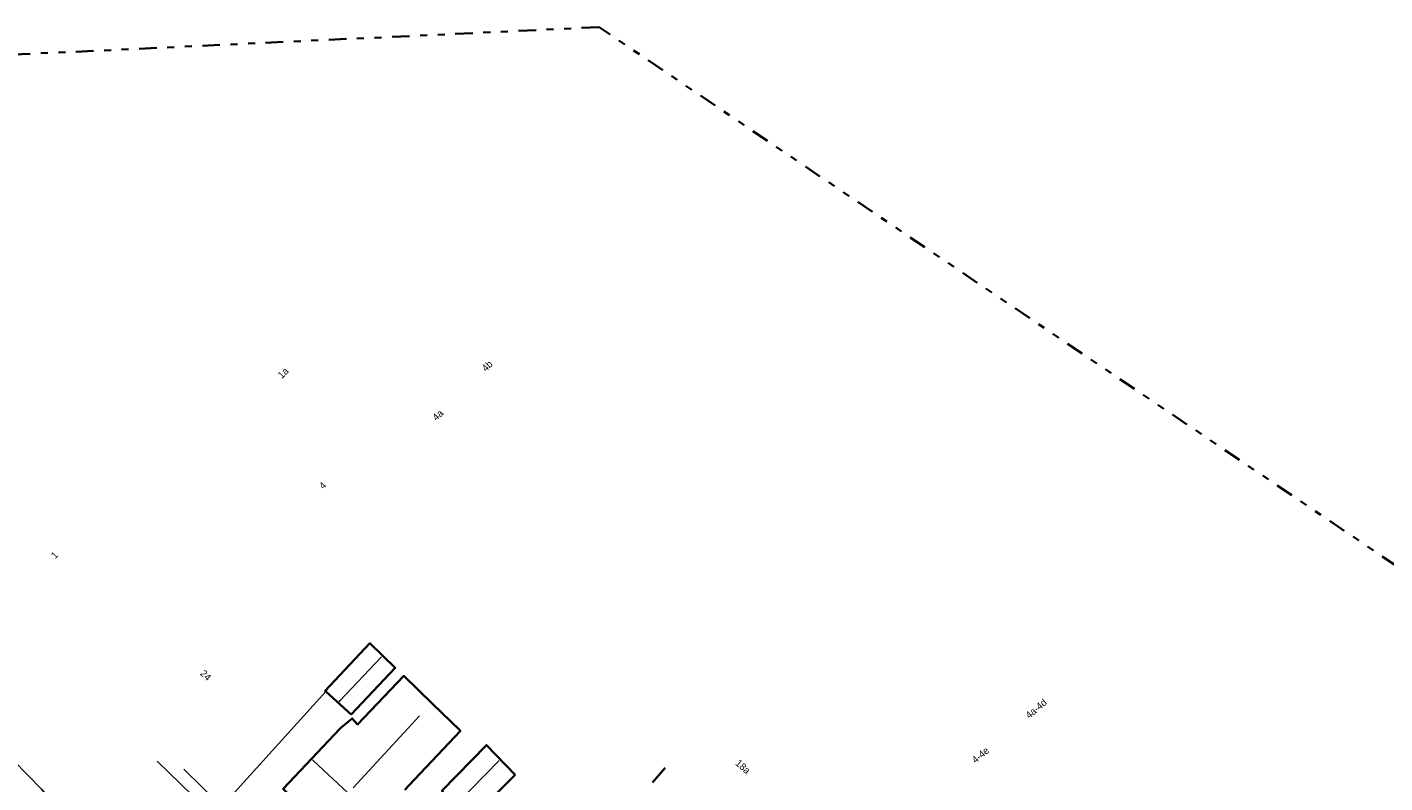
# Model space of a CAD drawing. Header units: metres. Extents: x 169249 to 194689, y 406250 to 412203.
# Tile 418 of 442: x 192773 to 192966, y 412095 to 412203. Entities that reach past the tile are written whole.
import ezdxf
from ezdxf.enums import TextEntityAlignment as Align

# ---------------------------------------------------------------- set-up
doc = ezdxf.new("R2010")
doc.units = ezdxf.units.M
doc.linetypes.add('BGT_NLCS_N264$0$AL-TEKENBLADGRENS', pattern=[11.5, 2.5, -1.5, 1, -1.5, 1, -1.5, 2.5])
for name, color, linetype in [('BGT_NLCS_N264$0$B-WE-KG-KADASTRAAL_NOK-G', 252, 'CONTINUOUS'), ('BGT_NLCS_N264$0$B-WE-OG-TOPOGRAFIE_WEG_RIJWEG-G', 252, 'CONTINUOUS'), ('BGT_NLCS_N264$0$B-WE-OG-TOPOGRAFIE_WEG_VOETPAD-G', 252, 'CONTINUOUS'), ('BGT_NLCS_N264$0$B-WE-VW-MARKERING-G', 252, 'CONTINUOUS'), ('BGT_NLCS_N264$0$Label_Nummeraanduidingreeks', 252, 'CONTINUOUS')]:
    doc.layers.add(name, color=color, linetype=linetype)
for name, color, linetype, lineweight in [('BGT_NLCS_N264$0$B-WE-OG-TOPOGRAFIE_BEBOUWING-G', 252, 'CONTINUOUS', 35), ('BGT_NLCS_N264$0$B-WE-OG-TOPOGRAFIE_WEG_VERHARD-G', 252, 'CONTINUOUS', 18), ('BGT_NLCS_N264$0$X-XX-AL-TEKENBLADGRENS-G', 252, 'BGT_NLCS_N264$0$AL-TEKENBLADGRENS', 35), ('X-XX-AL-REFERENTIE-G', 7, 'CONTINUOUS', 18)]:
    doc.layers.add(name, color=color, linetype=linetype, lineweight=lineweight)
doc.styles.add('BGT_NLCS_N264$0$STANDARD', font='txt')

# ---------------------------------------------------------------- blocks, each defined once
blk = doc.blocks.new('BGT_NLCS_N264')
at = {"layer": 'BGT_NLCS_N264$0$B-WE-KG-KADASTRAAL_NOK-G'}
for p, q in [((192819.76, 412094.5, 22.7), (192829.15, 412104.73, 22.53)), ((192834.42, 412092.17, 18.58), (192840.52, 412098.36, 18.55))]:
    blk.add_line(p, q, dxfattribs=at)
for points in [[(192823.77, 412113.14, 16.61), (192823.76, 412113.12, 16.61), (192817.82, 412106.87, 16.61), (192817.71, 412106.75, 16.61)], [(192813.95, 412098.45, 22.82), (192814.09, 412098.31, 22.82), (192823.87, 412089.22, 22.85)]]:
    blk.add_polyline3d(points, dxfattribs=at)
at = {"layer": 'BGT_NLCS_N264$0$B-WE-OG-TOPOGRAFIE_BEBOUWING-G'}
for p, q in [((192819.44, 412104.9, 15.71), (192815.85, 412108.18, 15.72)), ((192864.1, 412097.34, 16.78), (192862.3, 412095.24, 16.78))]:
    blk.add_line(p, q, dxfattribs=at)
for points in [[(192815.85, 412108.18, 15.72), (192815.74, 412108.28, 15.72), (192822.12, 412115.04, 15.68), (192825.73, 412111.54, 15.65), (192819.44, 412104.9, 15.71)], [(192814.15, 412090.18, 18.35), (192809.77, 412094.34, 18.33), (192817.89, 412102.94, 18.33), (192818.03, 412103.07, 16.6), (192819.61, 412104.35, 16.69), (192820.35, 412103.51, 17.45), (192826.93, 412110.4, 17.44), (192831.06, 412106.4, 17.47), (192834.85, 412102.73, 17.5), (192835, 412102.59, 17.5), (192827.66, 412094.81, 17.44), (192827.1, 412094.22, 18.31)], [(192832.72, 412093.66, 16.22), (192832.35, 412094.05, 16.22), (192838.71, 412100.57, 16.03), (192842.78, 412096.35, 16.29)], [(192842.78, 412096.35, 16.29), (192836.37, 412089.88, 16.22), (192836.18, 412090.07, 16.22)]]:
    blk.add_polyline3d(points, dxfattribs=at)
at = {"layer": 'BGT_NLCS_N264$0$B-WE-OG-TOPOGRAFIE_WEG_RIJWEG-G'}
blk.add_polyline3d([(192791.86, 412098.28, 13.12), (192798.61, 412091.76, 13.08), (192805.37, 412085.39, 13.06), (192811.89, 412079.35, 13.06), (192816.8, 412074.86, 13), (192823.21, 412068.97, 13.03)], dxfattribs=at)
at = {"layer": 'BGT_NLCS_N264$0$B-WE-OG-TOPOGRAFIE_WEG_VERHARD-G'}
for p, q in [((192801.07, 412091.81, 13.29), (192815.85, 412108.18, 13.23)), ((192815.85, 412108.18, 13.23), (192816.06, 412108.42, 13.23))]:
    blk.add_line(p, q, dxfattribs=at)
at = {"layer": 'BGT_NLCS_N264$0$B-WE-OG-TOPOGRAFIE_WEG_VOETPAD-G'}
blk.add_line((192801.07, 412091.81, 13.29), (192795.65, 412097.15, 13.31), dxfattribs=at)
at = {"layer": 'BGT_NLCS_N264$0$B-WE-VW-MARKERING-G', "linetype": 'Continuous'}
blk.add_polyline3d([(192714.98, 412154.91, 13.59), (192718.96, 412150.81, 13.59), (192726.91, 412142.69, 13.62), (192737.99, 412131.57, 13.55), (192747.2, 412122.47, 13.5), (192759.35, 412110.35, 13.47), (192771.48, 412098.33, 13.51), (192775.45, 412094.26, 13.5), (192779.18, 412089.96, 13.48), (192785.14, 412081.37, 13.47)], dxfattribs=at)
at = {"layer": 'BGT_NLCS_N264$0$X-XX-AL-TEKENBLADGRENS-G'}
blk.add_polyline3d([(193288.77, 411909.29, 0), (192854.73, 412202.67, 0), (192726.93, 412196.68, 0), (192653.66, 412143.59, 0), (192459.76, 412120.08, 0), (192377.22, 412094.45, 0), (192177.48, 411981.55, 0), (191911.91, 411939.98, 0), (191671.42, 411993.05, 0), (191101.65, 411962.5, 0), (190130.85, 411743.35, 0)], dxfattribs=at)
at = {"layer": 'BGT_NLCS_N264$0$Label_Nummeraanduidingreeks', "color": 7, "lineweight": 18, "style": 'BGT_NLCS_N264$0$STANDARD'}
for s, rotation, p in [('1a', 45, (192809.78, 412153.49)), ('4b', 44, (192838.78, 412154.49)), ('4a', 44, (192831.78, 412147.49)), ('4', 44, (192815.39, 412137.5)), ('1', 45, (192777.26, 412127.59)), ('24', -43, (192798.78, 412110.5)), ('4a-4d', 40, (192916.86, 412105.76)), ('4-4e', 40, (192908.95, 412099.15)), ('18a', -42, (192875.17, 412097.49))]:
    blk.add_text(s, height=1, rotation=rotation, dxfattribs=at).set_placement(p, align=Align.MIDDLE)

msp = doc.modelspace()

# ---------------------------------------------------------------- block references
at = {"layer": 'X-XX-AL-REFERENTIE-G'}
msp.add_blockref('BGT_NLCS_N264', (0, 0), dxfattribs=at)

doc.saveas('drawing.dxf')
